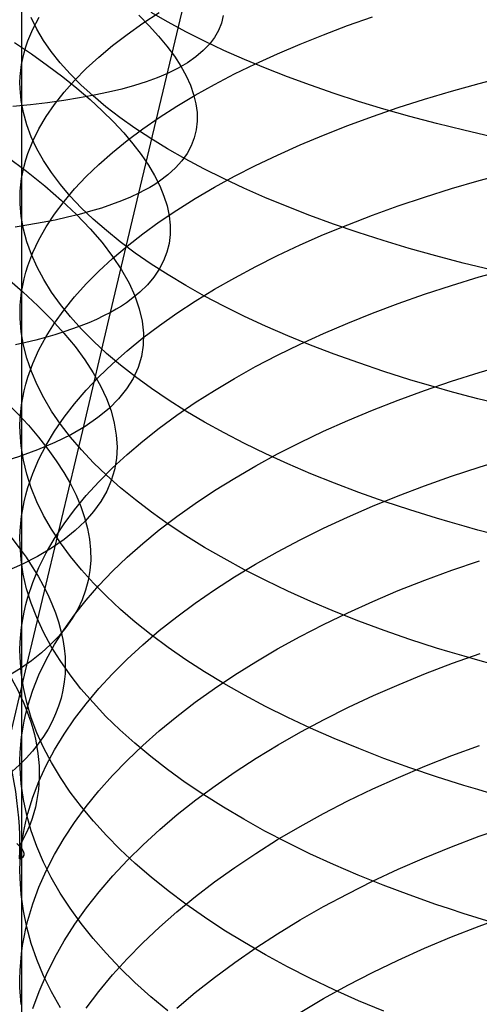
# Model space of a CAD drawing. Extents: x -383 to 1849, y -1185 to -529.
# Tile 758 of 870: x 1817 to 1823.59, y -1057.88 to -1043.79. Entities that reach past the tile are written whole.
import ezdxf

# ---------------------------------------------------------------- set-up
doc = ezdxf.new("R2010")
doc.units = 0
doc.layers.add('PREDEFINITO', color=7, linetype='CONTINUOUS')

msp = doc.modelspace()

# ---------------------------------------------------------------- linework, layer by layer
at = {"layer": 'PREDEFINITO'}
for p, q in [((1817.027, -1042.78, 658.847), (1817.027, -1044.43, 658.324)), ((1818.709, -1046.269, 486.256), (1819.525, -1042.834, 485.305)), ((1817.245, -1043.92, 662.05), (1817.164, -1043.757, 661.596)), ((1817.19, -1043.92, 656.964), (1817.278, -1043.752, 656.514)), ((1818.708, -1043.723, 496.034), (1818.856, -1043.872, 495.59)), ((1818.763, -1043.837, 652.103), (1819.001, -1043.681, 651.702)), ((1819.126, -1043.822, 667.352), (1818.884, -1043.682, 666.946)), ((1819.918, -1043.725, 489.989), (1819.892, -1043.834, 489.512)), ((1821.699, -1043.871, 647.925), (1822.056, -1043.746, 647.614)), ((1818.539, -1043.996, 652.51), (1818.763, -1043.837, 652.103)), ((1818.856, -1043.872, 495.59), (1818.991, -1044.02, 495.141)), ((1819.38, -1043.959, 667.751), (1819.126, -1043.822, 667.352)), ((1819.892, -1043.834, 489.512), (1819.85, -1043.939, 489.035)), ((1821.353, -1044.001, 648.246), (1821.699, -1043.871, 647.925)), ((1817.119, -1044.089, 657.415), (1817.19, -1043.92, 656.964)), ((1817.341, -1044.082, 662.502), (1817.245, -1043.92, 662.05)), ((1818.33, -1044.157, 652.924), (1818.539, -1043.996, 652.51)), ((1818.991, -1044.02, 495.141), (1819.111, -1044.166, 494.686)), ((1819.647, -1044.093, 668.142), (1819.38, -1043.959, 667.751)), ((1819.792, -1044.039, 488.56), (1819.719, -1044.136, 488.087)), ((1819.85, -1043.939, 489.035), (1819.792, -1044.039, 488.56)), ((1821.017, -1044.135, 648.578), (1821.353, -1044.001, 648.246)), ((1816.926, -1044.111, 499.406), (1817.17, -1044.276, 499.017)), ((1817.064, -1044.259, 657.869), (1817.089, -1044.174, 657.642)), ((1817.089, -1044.174, 657.642), (1817.119, -1044.089, 657.415)), ((1817.453, -1044.243, 662.952), (1817.341, -1044.082, 662.502)), ((1818.134, -1044.321, 653.343), (1818.33, -1044.157, 652.924)), ((1819.111, -1044.166, 494.686), (1819.217, -1044.309, 494.228)), ((1819.719, -1044.136, 488.087), (1819.63, -1044.229, 487.615)), ((1819.927, -1044.226, 668.524), (1819.647, -1044.093, 668.142)), ((1820.693, -1044.274, 648.92), (1821.017, -1044.135, 648.578)), ((1817.044, -1044.344, 658.096), (1817.064, -1044.259, 657.869)), ((1817.17, -1044.276, 499.017), (1817.401, -1044.44, 498.618)), ((1817.58, -1044.404, 663.398), (1817.453, -1044.243, 662.952)), ((1817.953, -1044.487, 653.767), (1818.134, -1044.321, 653.343)), ((1819.217, -1044.309, 494.228), (1819.308, -1044.45, 493.765)), ((1819.526, -1044.318, 487.147), (1819.406, -1044.402, 486.682)), ((1819.63, -1044.229, 487.615), (1819.526, -1044.318, 487.147)), ((1820.219, -1044.355, 668.897), (1819.927, -1044.226, 668.524)), ((1820.38, -1044.416, 649.271), (1820.693, -1044.274, 648.92)), ((1817.016, -1044.515, 658.552), (1817.027, -1044.43, 658.324)), ((1817.027, -1044.43, 658.324), (1817.044, -1044.344, 658.096)), ((1817.027, -1044.43, 658.324), (1817.028, -1046.061, 657.745)), ((1817.401, -1044.44, 498.618), (1817.617, -1044.604, 498.211)), ((1817.722, -1044.563, 663.84), (1817.58, -1044.404, 663.398)), ((1819.339, -1044.442, 486.451), (1819.269, -1044.482, 486.221)), ((1819.308, -1044.45, 493.765), (1819.384, -1044.589, 493.299)), ((1819.406, -1044.402, 486.682), (1819.339, -1044.442, 486.451)), ((1820.079, -1044.563, 649.63), (1820.38, -1044.416, 649.271)), ((1820.523, -1044.481, 669.261), (1820.219, -1044.355, 668.897)), ((1817.005, -1044.687, 659.008), (1817.008, -1044.601, 658.78)), ((1817.008, -1044.601, 658.78), (1817.016, -1044.515, 658.552)), ((1817.617, -1044.604, 498.211), (1817.82, -1044.767, 497.796)), ((1817.879, -1044.721, 664.278), (1817.722, -1044.563, 663.84)), ((1817.787, -1044.656, 654.196), (1817.953, -1044.487, 653.767)), ((1819.117, -1044.556, 485.764), (1818.971, -1044.618, 485.372)), ((1819.195, -1044.52, 485.992), (1819.117, -1044.556, 485.764)), ((1819.269, -1044.482, 486.221), (1819.195, -1044.52, 485.992)), ((1819.384, -1044.589, 493.299), (1819.446, -1044.725, 492.83)), ((1819.791, -1044.713, 649.999), (1820.079, -1044.563, 649.63)), ((1820.839, -1044.605, 669.615), (1820.523, -1044.481, 669.261)), ((1821.167, -1044.725, 669.959), (1820.839, -1044.605, 669.615)), ((1823.585, -1044.699, 645.941), (1823.99, -1044.594, 645.691)), ((1817.006, -1044.773, 659.236), (1817.005, -1044.687, 659.008)), ((1817.636, -1044.826, 654.629), (1817.787, -1044.656, 654.196)), ((1818.051, -1044.878, 664.711), (1817.879, -1044.721, 664.278)), ((1818.645, -1044.729, 484.598), (1818.464, -1044.779, 484.217)), ((1818.814, -1044.675, 484.983), (1818.645, -1044.729, 484.598)), ((1818.971, -1044.618, 485.372), (1818.814, -1044.675, 484.983)), ((1819.446, -1044.725, 492.83), (1819.493, -1044.859, 492.359)), ((1819.514, -1044.867, 650.375), (1819.791, -1044.713, 649.999)), ((1821.506, -1044.842, 670.292), (1821.167, -1044.725, 669.959)), ((1823.188, -1044.808, 646.203), (1823.585, -1044.699, 645.941)), ((1817.021, -1044.945, 659.692), (1817.006, -1044.773, 659.236)), ((1817.5, -1044.999, 655.066), (1817.636, -1044.826, 654.629)), ((1817.82, -1044.767, 497.796), (1818.009, -1044.929, 497.373)), ((1818.07, -1044.868, 483.471), (1817.857, -1044.907, 483.106)), ((1818.237, -1045.033, 665.139), (1818.051, -1044.878, 664.711)), ((1818.272, -1044.825, 483.842), (1818.07, -1044.868, 483.471)), ((1818.464, -1044.779, 484.217), (1818.272, -1044.825, 483.842)), ((1819.251, -1045.025, 650.759), (1819.514, -1044.867, 650.375)), ((1819.493, -1044.859, 492.359), (1819.525, -1044.989, 491.886)), ((1821.856, -1044.955, 670.614), (1821.506, -1044.842, 670.292)), ((1822.801, -1044.924, 646.478), (1823.188, -1044.808, 646.203)), ((1817.157, -1045.003, 482.042), (1816.904, -1045.028, 481.7)), ((1817.053, -1045.117, 660.147), (1817.021, -1044.945, 659.692)), ((1817.4, -1044.975, 482.391), (1817.157, -1045.003, 482.042)), ((1817.38, -1045.173, 655.506), (1817.5, -1044.999, 655.066)), ((1817.633, -1044.943, 482.745), (1817.4, -1044.975, 482.391)), ((1817.857, -1044.907, 483.106), (1817.633, -1044.943, 482.745)), ((1818.009, -1044.929, 497.373), (1818.184, -1045.09, 496.943)), ((1818.437, -1045.187, 665.562), (1818.237, -1045.033, 665.139)), ((1819, -1045.185, 651.15), (1819.251, -1045.025, 650.759)), ((1819.525, -1044.989, 491.886), (1819.542, -1045.116, 491.412)), ((1822.218, -1045.065, 670.924), (1821.856, -1044.955, 670.614)), ((1822.424, -1045.045, 646.764), (1822.801, -1044.924, 646.478)), ((1817.101, -1045.289, 660.601), (1817.053, -1045.117, 660.147)), ((1817.277, -1045.348, 655.95), (1817.38, -1045.173, 655.506)), ((1818.184, -1045.09, 496.943), (1818.345, -1045.249, 496.507)), ((1819.542, -1045.116, 491.412), (1819.543, -1045.241, 490.937)), ((1821.7, -1045.302, 647.371), (1822.057, -1045.171, 647.062)), ((1822.057, -1045.171, 647.062), (1822.424, -1045.045, 646.764)), ((1822.589, -1045.17, 671.223), (1822.218, -1045.065, 670.924)), ((1822.972, -1045.272, 671.508), (1822.589, -1045.17, 671.223)), ((1817.166, -1045.461, 661.054), (1817.101, -1045.289, 660.601)), ((1818.345, -1045.249, 496.507), (1818.491, -1045.407, 496.065)), ((1818.651, -1045.338, 665.978), (1818.437, -1045.187, 665.562)), ((1818.763, -1045.349, 651.548), (1819, -1045.185, 651.15)), ((1819.543, -1045.241, 490.937), (1819.53, -1045.361, 490.461)), ((1821.353, -1045.438, 647.69), (1821.7, -1045.302, 647.371)), ((1823.167, -1045.321, 671.646), (1822.972, -1045.272, 671.508)), ((1817.189, -1045.525, 656.396), (1817.277, -1045.348, 655.95)), ((1818.491, -1045.407, 496.065), (1818.623, -1045.563, 495.617)), ((1818.539, -1045.516, 651.952), (1818.763, -1045.349, 651.548)), ((1818.878, -1045.488, 666.388), (1818.651, -1045.338, 665.978)), ((1819.53, -1045.361, 490.461), (1819.501, -1045.478, 489.986)), ((1821.018, -1045.579, 648.019), (1821.353, -1045.438, 647.69)), ((1823.364, -1045.369, 671.78), (1823.167, -1045.321, 671.646)), ((1823.564, -1045.417, 671.911), (1823.364, -1045.369, 671.78)), ((1823.766, -1045.463, 672.039), (1823.564, -1045.417, 671.911)), ((1817.118, -1045.703, 656.844), (1817.189, -1045.525, 656.396)), ((1817.247, -1045.633, 661.505), (1817.166, -1045.461, 661.054)), ((1818.329, -1045.686, 652.362), (1818.539, -1045.516, 651.952)), ((1818.623, -1045.563, 495.617), (1818.741, -1045.717, 495.164)), ((1819.119, -1045.635, 666.792), (1818.878, -1045.488, 666.388)), ((1819.457, -1045.592, 489.512), (1819.398, -1045.702, 489.038)), ((1819.501, -1045.478, 489.986), (1819.457, -1045.592, 489.512)), ((1820.694, -1045.724, 648.358), (1821.018, -1045.579, 648.019)), ((1817.089, -1045.792, 657.069), (1817.118, -1045.703, 656.844)), ((1817.343, -1045.804, 661.954), (1817.247, -1045.633, 661.505)), ((1818.134, -1045.858, 652.778), (1818.329, -1045.686, 652.362)), ((1818.741, -1045.717, 495.164), (1818.845, -1045.869, 494.708)), ((1819.373, -1045.78, 667.187), (1819.119, -1045.635, 666.792)), ((1819.398, -1045.702, 489.038), (1819.322, -1045.807, 488.567)), ((1820.381, -1045.874, 648.706), (1820.694, -1045.724, 648.358)), ((1817.044, -1045.971, 657.52), (1817.065, -1045.881, 657.294)), ((1817.065, -1045.881, 657.294), (1817.089, -1045.792, 657.069)), ((1817.455, -1045.974, 662.4), (1817.343, -1045.804, 661.954)), ((1817.953, -1046.033, 653.199), (1818.134, -1045.858, 652.778)), ((1818.845, -1045.869, 494.708), (1818.933, -1046.018, 494.247)), ((1819.322, -1045.807, 488.567), (1819.232, -1045.909, 488.098)), ((1819.64, -1045.922, 667.575), (1819.373, -1045.78, 667.187)), ((1820.08, -1046.027, 649.062), (1820.381, -1045.874, 648.706)), ((1817.028, -1046.061, 657.745), (1817.044, -1045.971, 657.52)), ((1817.583, -1046.143, 662.842), (1817.455, -1045.974, 662.4)), ((1818.933, -1046.018, 494.247), (1819.008, -1046.166, 493.783)), ((1819.125, -1046.006, 487.632), (1819.002, -1046.098, 487.169)), ((1819.232, -1045.909, 488.098), (1819.125, -1046.006, 487.632)), ((1819.919, -1046.061, 667.954), (1819.64, -1045.922, 667.575)), ((1823.585, -1046.089, 645.371), (1823.991, -1045.98, 645.123)), ((1817.009, -1046.242, 658.197), (1817.016, -1046.151, 657.971)), ((1817.016, -1046.151, 657.971), (1817.028, -1046.061, 657.745)), ((1817.028, -1046.061, 657.745), (1817.028, -1049.297, 656.514)), ((1817.726, -1046.311, 663.281), (1817.583, -1046.143, 662.842)), ((1817.787, -1046.209, 653.624), (1817.953, -1046.033, 653.199)), ((1818.935, -1046.143, 486.939), (1818.864, -1046.186, 486.71)), ((1819.002, -1046.098, 487.169), (1818.935, -1046.143, 486.939)), ((1819.008, -1046.166, 493.783), (1819.067, -1046.311, 493.316)), ((1819.791, -1046.185, 649.428), (1820.08, -1046.027, 649.062)), ((1820.211, -1046.198, 668.325), (1819.919, -1046.061, 667.954)), ((1823.189, -1046.204, 645.631), (1823.585, -1046.089, 645.371)), ((1817.006, -1046.332, 658.424), (1817.009, -1046.242, 658.197)), ((1817.636, -1046.388, 654.054), (1817.787, -1046.209, 653.624)), ((1818.301, -1047.976, 486.77), (1818.709, -1046.269, 486.256)), ((1818.709, -1046.269, 486.256), (1818.587, -1046.327, 485.929)), ((1818.789, -1046.228, 486.482), (1818.709, -1046.269, 486.256)), ((1818.864, -1046.186, 486.71), (1818.789, -1046.228, 486.482)), ((1819.515, -1046.346, 649.801), (1819.791, -1046.185, 649.428)), ((1820.515, -1046.332, 668.686), (1820.211, -1046.198, 668.325)), ((1822.802, -1046.325, 645.904), (1823.189, -1046.204, 645.631)), ((1817.007, -1046.422, 658.65), (1817.006, -1046.332, 658.424)), ((1817.022, -1046.604, 659.102), (1817.007, -1046.422, 658.65)), ((1817.5, -1046.569, 654.487), (1817.636, -1046.388, 654.054)), ((1817.883, -1046.478, 663.716), (1817.726, -1046.311, 663.281)), ((1818.318, -1046.433, 485.285), (1818.172, -1046.483, 484.967)), ((1818.457, -1046.381, 485.605), (1818.318, -1046.433, 485.285)), ((1818.587, -1046.327, 485.929), (1818.457, -1046.381, 485.605)), ((1819.067, -1046.311, 493.316), (1819.112, -1046.453, 492.846)), ((1819.251, -1046.511, 650.182), (1819.515, -1046.346, 649.801)), ((1820.831, -1046.462, 669.038), (1820.515, -1046.332, 668.686)), ((1822.425, -1046.451, 646.188), (1822.802, -1046.325, 645.904)), ((1817.38, -1046.752, 654.924), (1817.5, -1046.569, 654.487)), ((1817.855, -1046.574, 484.34), (1817.685, -1046.615, 484.032)), ((1818.017, -1046.529, 484.652), (1817.855, -1046.574, 484.34)), ((1818.055, -1046.643, 664.146), (1817.883, -1046.478, 663.716)), ((1818.172, -1046.483, 484.967), (1818.017, -1046.529, 484.652)), ((1819.001, -1046.68, 650.569), (1819.251, -1046.511, 650.182)), ((1819.112, -1046.453, 492.846), (1819.141, -1046.592, 492.375)), ((1821.159, -1046.589, 669.379), (1820.831, -1046.462, 669.038)), ((1821.701, -1046.721, 646.789), (1822.057, -1046.583, 646.483)), ((1822.057, -1046.583, 646.483), (1822.425, -1046.451, 646.188)), ((1817.132, -1046.724, 483.13), (1816.934, -1046.755, 482.837)), ((1817.054, -1046.785, 659.554), (1817.022, -1046.604, 659.102)), ((1817.324, -1046.69, 483.427), (1817.132, -1046.724, 483.13)), ((1817.508, -1046.654, 483.728), (1817.324, -1046.69, 483.427)), ((1817.685, -1046.615, 484.032), (1817.508, -1046.654, 483.728)), ((1818.242, -1046.806, 664.57), (1818.055, -1046.643, 664.146)), ((1818.763, -1046.852, 650.964), (1819.001, -1046.68, 650.569)), ((1819.141, -1046.592, 492.375), (1819.156, -1046.728, 491.903)), ((1819.156, -1046.728, 491.903), (1819.156, -1046.861, 491.43)), ((1821.498, -1046.712, 669.709), (1821.159, -1046.589, 669.379)), ((1821.354, -1046.863, 647.105), (1821.701, -1046.721, 646.789)), ((1821.848, -1046.832, 670.029), (1821.498, -1046.712, 669.709)), ((1817.103, -1046.966, 660.005), (1817.054, -1046.785, 659.554)), ((1817.277, -1046.936, 655.364), (1817.38, -1046.752, 654.924)), ((1818.442, -1046.968, 664.99), (1818.242, -1046.806, 664.57)), ((1818.54, -1047.026, 651.365), (1818.763, -1046.852, 650.964)), ((1819.156, -1046.861, 491.43), (1819.14, -1046.991, 490.956)), ((1821.019, -1047.01, 647.432), (1821.354, -1046.863, 647.105)), ((1822.209, -1046.947, 670.337), (1821.848, -1046.832, 670.029)), ((1817.168, -1047.147, 660.455), (1817.103, -1046.966, 660.005)), ((1817.189, -1047.121, 655.806), (1817.277, -1046.936, 655.364)), ((1818.657, -1047.128, 665.403), (1818.442, -1046.968, 664.99)), ((1819.14, -1046.991, 490.956), (1819.109, -1047.116, 490.483)), ((1820.695, -1047.162, 647.768), (1821.019, -1047.01, 647.432)), ((1822.581, -1047.059, 670.633), (1822.209, -1046.947, 670.337)), ((1817.118, -1047.308, 656.251), (1817.189, -1047.121, 655.806)), ((1817.249, -1047.327, 660.903), (1817.168, -1047.147, 660.455)), ((1818.33, -1047.204, 651.772), (1818.54, -1047.026, 651.365)), ((1818.885, -1047.285, 665.81), (1818.657, -1047.128, 665.403)), ((1819.109, -1047.116, 490.483), (1819.063, -1047.239, 490.011)), ((1822.963, -1047.166, 670.916), (1822.581, -1047.059, 670.633)), ((1818.134, -1047.384, 652.184), (1818.33, -1047.204, 651.772)), ((1819.126, -1047.44, 666.21), (1818.885, -1047.285, 665.81)), ((1819.063, -1047.239, 490.011), (1819.001, -1047.357, 489.54)), ((1820.382, -1047.319, 648.113), (1820.695, -1047.162, 647.768)), ((1823.158, -1047.218, 671.053), (1822.963, -1047.166, 670.916)), ((1823.355, -1047.269, 671.186), (1823.158, -1047.218, 671.053)), ((1823.555, -1047.319, 671.316), (1823.355, -1047.269, 671.186)), ((1817.065, -1047.496, 656.697), (1817.089, -1047.402, 656.474)), ((1817.089, -1047.402, 656.474), (1817.118, -1047.308, 656.251)), ((1817.345, -1047.507, 661.348), (1817.249, -1047.327, 660.903)), ((1817.953, -1047.567, 652.601), (1818.134, -1047.384, 652.184)), ((1819.001, -1047.357, 489.54), (1818.924, -1047.471, 489.071)), ((1820.081, -1047.479, 648.466), (1820.382, -1047.319, 648.113)), ((1823.757, -1047.367, 671.443), (1823.555, -1047.319, 671.316)), ((1823.585, -1047.469, 644.774), (1823.99, -1047.355, 644.528)), ((1817.044, -1047.59, 656.921), (1817.065, -1047.496, 656.697)), ((1817.458, -1047.686, 661.791), (1817.345, -1047.507, 661.348)), ((1817.787, -1047.753, 653.023), (1817.953, -1047.567, 652.601)), ((1818.924, -1047.471, 489.071), (1818.831, -1047.581, 488.604)), ((1819.38, -1047.593, 666.602), (1819.126, -1047.44, 666.21)), ((1819.792, -1047.644, 648.829), (1820.081, -1047.479, 648.466)), ((1823.188, -1047.589, 645.032), (1823.585, -1047.469, 644.774)), ((1817.016, -1047.779, 657.369), (1817.028, -1047.684, 657.145)), ((1817.028, -1047.684, 657.145), (1817.044, -1047.59, 656.921)), ((1817.585, -1047.864, 662.23), (1817.458, -1047.686, 661.791)), ((1818.723, -1047.687, 488.14), (1818.598, -1047.788, 487.679)), ((1818.831, -1047.581, 488.604), (1818.723, -1047.687, 488.14)), ((1819.648, -1047.743, 666.987), (1819.38, -1047.593, 666.602)), ((1819.516, -1047.813, 649.198), (1819.792, -1047.644, 648.829)), ((1822.424, -1047.847, 645.583), (1822.801, -1047.715, 645.301)), ((1822.801, -1047.715, 645.301), (1823.188, -1047.589, 645.032)), ((1817.009, -1047.873, 657.593), (1817.016, -1047.779, 657.369)), ((1817.636, -1047.94, 653.449), (1817.787, -1047.753, 653.023)), ((1818.53, -1047.837, 487.45), (1818.458, -1047.885, 487.223)), ((1818.598, -1047.788, 487.679), (1818.53, -1047.837, 487.45)), ((1819.252, -1047.986, 649.576), (1819.516, -1047.813, 649.198)), ((1819.927, -1047.889, 667.363), (1819.648, -1047.743, 666.987)), ((1822.057, -1047.985, 645.875), (1822.424, -1047.847, 645.583)), ((1817.006, -1047.968, 657.818), (1817.009, -1047.873, 657.593)), ((1817.007, -1048.063, 658.042), (1817.006, -1047.968, 657.818)), ((1817.5, -1048.129, 653.879), (1817.636, -1047.94, 653.449)), ((1817.728, -1048.041, 662.666), (1817.585, -1047.864, 662.23)), ((1817.903, -1049.667, 487.341), (1818.301, -1047.976, 486.77)), ((1818.301, -1047.976, 486.77), (1818.203, -1048.027, 486.51)), ((1818.382, -1047.931, 486.996), (1818.301, -1047.976, 486.77)), ((1818.458, -1047.885, 487.223), (1818.382, -1047.931, 486.996)), ((1819.002, -1048.162, 649.96), (1819.252, -1047.986, 649.576)), ((1820.22, -1048.033, 667.73), (1819.927, -1047.889, 667.363)), ((1821.7, -1048.128, 646.179), (1822.057, -1047.985, 645.875)), ((1817.022, -1048.253, 658.491), (1817.007, -1048.063, 658.042)), ((1817.38, -1048.32, 654.312), (1817.5, -1048.129, 653.879)), ((1817.886, -1048.216, 663.098), (1817.728, -1048.041, 662.666)), ((1817.991, -1048.123, 485.995), (1817.877, -1048.169, 485.74)), ((1818.1, -1048.076, 486.251), (1817.991, -1048.123, 485.995)), ((1818.203, -1048.027, 486.51), (1818.1, -1048.076, 486.251)), ((1820.524, -1048.174, 668.089), (1820.22, -1048.033, 667.73)), ((1821.353, -1048.277, 646.492), (1821.7, -1048.128, 646.179)), ((1817.054, -1048.443, 658.939), (1817.022, -1048.253, 658.491)), ((1817.634, -1048.255, 485.236), (1817.505, -1048.296, 484.987)), ((1817.758, -1048.213, 485.487), (1817.634, -1048.255, 485.236)), ((1817.877, -1048.169, 485.74), (1817.758, -1048.213, 485.487)), ((1818.058, -1048.39, 663.525), (1817.886, -1048.216, 663.098)), ((1818.764, -1048.341, 650.351), (1819.002, -1048.162, 649.96)), ((1820.84, -1048.311, 668.437), (1820.524, -1048.174, 668.089)), ((1821.018, -1048.43, 646.815), (1821.353, -1048.277, 646.492)), ((1817.09, -1048.407, 484.254), (1816.942, -1048.441, 484.014)), ((1817.233, -1048.372, 484.496), (1817.09, -1048.407, 484.254)), ((1817.371, -1048.335, 484.741), (1817.233, -1048.372, 484.496)), ((1817.277, -1048.513, 654.748), (1817.38, -1048.32, 654.312)), ((1817.505, -1048.296, 484.987), (1817.371, -1048.335, 484.741)), ((1818.244, -1048.562, 663.947), (1818.058, -1048.39, 663.525)), ((1818.541, -1048.524, 650.749), (1818.764, -1048.341, 650.351)), ((1821.168, -1048.444, 668.776), (1820.84, -1048.311, 668.437)), ((1817.103, -1048.633, 659.387), (1817.054, -1048.443, 658.939)), ((1817.189, -1048.707, 655.187), (1817.277, -1048.513, 654.748)), ((1818.331, -1048.71, 651.152), (1818.541, -1048.524, 650.749)), ((1820.694, -1048.589, 647.148), (1821.018, -1048.43, 646.815)), ((1821.507, -1048.574, 669.103), (1821.168, -1048.444, 668.776)), ((1817.168, -1048.823, 659.833), (1817.103, -1048.633, 659.387)), ((1818.445, -1048.732, 664.363), (1818.244, -1048.562, 663.947)), ((1820.381, -1048.752, 647.49), (1820.694, -1048.589, 647.148)), ((1821.857, -1048.7, 669.42), (1821.507, -1048.574, 669.103)), ((1822.218, -1048.822, 669.726), (1821.857, -1048.7, 669.42)), ((1817.118, -1048.903, 655.628), (1817.189, -1048.707, 655.187)), ((1817.249, -1049.012, 660.277), (1817.168, -1048.823, 659.833)), ((1818.135, -1048.898, 651.56), (1818.331, -1048.71, 651.152)), ((1818.659, -1048.9, 664.774), (1818.445, -1048.732, 664.363)), ((1820.08, -1048.92, 647.84), (1820.381, -1048.752, 647.49)), ((1822.59, -1048.939, 670.019), (1822.218, -1048.822, 669.726)), ((1823.189, -1048.961, 644.405), (1823.585, -1048.836, 644.15)), ((1823.585, -1048.836, 644.15), (1823.991, -1048.717, 643.906)), ((1817.089, -1049.001, 655.849), (1817.118, -1048.903, 655.628)), ((1817.954, -1049.089, 651.974), (1818.135, -1048.898, 651.56)), ((1818.887, -1049.066, 665.178), (1818.659, -1048.9, 664.774)), ((1819.791, -1049.092, 648.199), (1820.08, -1048.92, 647.84)), ((1822.972, -1049.052, 670.3), (1822.59, -1048.939, 670.019)), ((1822.802, -1049.092, 644.672), (1823.189, -1048.961, 644.405)), ((1817.044, -1049.198, 656.292), (1817.064, -1049.099, 656.07)), ((1817.064, -1049.099, 656.07), (1817.089, -1049.001, 655.849)), ((1817.345, -1049.201, 660.719), (1817.249, -1049.012, 660.277)), ((1817.788, -1049.283, 652.392), (1817.954, -1049.089, 651.974)), ((1819.128, -1049.229, 665.575), (1818.887, -1049.066, 665.178)), ((1819.515, -1049.268, 648.566), (1819.791, -1049.092, 648.199)), ((1822.425, -1049.23, 644.951), (1822.802, -1049.092, 644.672)), ((1823.167, -1049.106, 670.436), (1822.972, -1049.052, 670.3)), ((1823.364, -1049.16, 670.568), (1823.167, -1049.106, 670.436)), ((1817.028, -1049.297, 656.514), (1817.044, -1049.198, 656.292)), ((1817.458, -1049.389, 661.158), (1817.345, -1049.201, 660.719)), ((1819.383, -1049.389, 665.965), (1819.128, -1049.229, 665.575)), ((1822.057, -1049.374, 645.241), (1822.425, -1049.23, 644.951)), ((1823.564, -1049.212, 670.697), (1823.364, -1049.16, 670.568)), ((1823.766, -1049.263, 670.823), (1823.564, -1049.212, 670.697)), ((1817.008, -1049.495, 656.959), (1817.016, -1049.396, 656.736)), ((1817.016, -1049.396, 656.736), (1817.028, -1049.297, 656.514)), ((1817.028, -1049.297, 656.514), (1817.027, -1050.895, 655.851)), ((1817.585, -1049.575, 661.594), (1817.458, -1049.389, 661.158)), ((1817.637, -1049.478, 652.814), (1817.788, -1049.283, 652.392)), ((1819.251, -1049.448, 648.94), (1819.515, -1049.268, 648.566)), ((1819.65, -1049.547, 666.347), (1819.383, -1049.389, 665.965)), ((1821.7, -1049.523, 645.541), (1822.057, -1049.374, 645.241)), ((1817.005, -1049.594, 657.181), (1817.008, -1049.495, 656.959)), ((1817.501, -1049.676, 653.24), (1817.637, -1049.478, 652.814)), ((1819.001, -1049.631, 649.321), (1819.251, -1049.448, 648.94)), ((1819.93, -1049.701, 666.721), (1819.65, -1049.547, 666.347)), ((1821.354, -1049.677, 645.852), (1821.7, -1049.523, 645.541)), ((1817.006, -1049.693, 657.404), (1817.005, -1049.594, 657.181)), ((1817.103, -1053.027, 488.545), (1817.903, -1049.667, 487.341)), ((1817.381, -1049.876, 653.67), (1817.501, -1049.676, 653.24)), ((1817.728, -1049.761, 662.026), (1817.585, -1049.575, 661.594)), ((1818.763, -1049.818, 649.708), (1819.001, -1049.631, 649.321)), ((1821.019, -1049.837, 646.172), (1821.354, -1049.677, 645.852)), ((1817.022, -1049.892, 657.849), (1817.006, -1049.693, 657.404)), ((1817.886, -1049.945, 662.454), (1817.728, -1049.761, 662.026)), ((1818.54, -1050.009, 650.102), (1818.763, -1049.818, 649.708)), ((1820.222, -1049.853, 667.086), (1819.93, -1049.701, 666.721)), ((1817.053, -1050.091, 658.293), (1817.022, -1049.892, 657.849)), ((1817.277, -1050.077, 654.102), (1817.381, -1049.876, 653.67)), ((1818.058, -1050.127, 662.878), (1817.886, -1049.945, 662.454)), ((1820.526, -1050, 667.442), (1820.222, -1049.853, 667.086)), ((1820.694, -1050.002, 646.502), (1821.019, -1049.837, 646.172)), ((1817.102, -1050.29, 658.737), (1817.053, -1050.091, 658.293)), ((1817.189, -1050.28, 654.536), (1817.277, -1050.077, 654.102)), ((1818.33, -1050.203, 650.501), (1818.54, -1050.009, 650.102)), ((1820.382, -1050.172, 646.84), (1820.694, -1050.002, 646.502)), ((1820.842, -1050.144, 667.788), (1820.526, -1050, 667.442)), ((1823.584, -1050.191, 643.498), (1823.99, -1050.067, 643.257)), ((1818.244, -1050.307, 663.296), (1818.058, -1050.127, 662.878)), ((1818.134, -1050.399, 650.906), (1818.33, -1050.203, 650.501)), ((1820.081, -1050.347, 647.187), (1820.382, -1050.172, 646.84)), ((1821.17, -1050.285, 668.124), (1820.842, -1050.144, 667.788)), ((1823.188, -1050.321, 643.751), (1823.584, -1050.191, 643.498)), ((1817.167, -1050.488, 659.179), (1817.102, -1050.29, 658.737)), ((1817.118, -1050.484, 654.973), (1817.189, -1050.28, 654.536)), ((1818.445, -1050.485, 663.709), (1818.244, -1050.307, 663.296)), ((1819.792, -1050.526, 647.542), (1820.081, -1050.347, 647.187)), ((1821.509, -1050.421, 668.45), (1821.17, -1050.285, 668.124)), ((1822.801, -1050.458, 644.016), (1823.188, -1050.321, 643.751)), ((1817.089, -1050.586, 655.192), (1817.118, -1050.484, 654.973)), ((1817.248, -1050.686, 659.619), (1817.167, -1050.488, 659.179)), ((1817.953, -1050.598, 651.316), (1818.134, -1050.399, 650.906)), ((1818.659, -1050.661, 664.116), (1818.445, -1050.485, 663.709)), ((1819.516, -1050.709, 647.905), (1819.792, -1050.526, 647.542)), ((1821.859, -1050.553, 668.765), (1821.509, -1050.421, 668.45)), ((1822.424, -1050.601, 644.292), (1822.801, -1050.458, 644.016)), ((1817.064, -1050.689, 655.412), (1817.089, -1050.586, 655.192)), ((1817.787, -1050.8, 651.73), (1817.953, -1050.598, 651.316)), ((1818.887, -1050.835, 664.517), (1818.659, -1050.661, 664.116)), ((1822.22, -1050.681, 669.068), (1821.859, -1050.553, 668.765)), ((1822.056, -1050.75, 644.579), (1822.424, -1050.601, 644.292)), ((1817.027, -1050.895, 655.851), (1817.044, -1050.792, 655.631)), ((1817.044, -1050.792, 655.631), (1817.064, -1050.689, 655.412)), ((1817.344, -1050.884, 660.058), (1817.248, -1050.686, 659.619)), ((1817.636, -1051.004, 652.148), (1817.787, -1050.8, 651.73)), ((1819.252, -1050.897, 648.276), (1819.516, -1050.709, 647.905)), ((1821.699, -1050.905, 644.876), (1822.056, -1050.75, 644.579)), ((1822.592, -1050.804, 669.36), (1822.22, -1050.681, 669.068)), ((1822.974, -1050.923, 669.639), (1822.592, -1050.804, 669.36)), ((1817.015, -1050.998, 656.071), (1817.027, -1050.895, 655.851)), ((1817.027, -1050.895, 655.851), (1817.028, -1052.481, 655.157)), ((1817.456, -1051.08, 660.493), (1817.344, -1050.884, 660.058)), ((1819.128, -1051.006, 664.911), (1818.887, -1050.835, 664.517)), ((1819.001, -1051.088, 648.653), (1819.252, -1050.897, 648.276)), ((1821.353, -1051.066, 645.183), (1821.699, -1050.905, 644.876)), ((1823.169, -1050.98, 669.773), (1822.974, -1050.923, 669.639)), ((1817.008, -1051.102, 656.292), (1817.015, -1050.998, 656.071)), ((1817.584, -1051.275, 660.925), (1817.456, -1051.08, 660.493)), ((1817.5, -1051.21, 652.57), (1817.636, -1051.004, 652.148)), ((1818.764, -1051.283, 649.037), (1819.001, -1051.088, 648.653)), ((1819.383, -1051.174, 665.298), (1819.128, -1051.006, 664.911)), ((1821.018, -1051.232, 645.5), (1821.353, -1051.066, 645.183)), ((1823.366, -1051.036, 669.905), (1823.169, -1050.98, 669.773)), ((1823.566, -1051.091, 670.033), (1823.366, -1051.036, 669.905)), ((1823.768, -1051.145, 670.158), (1823.566, -1051.091, 670.033)), ((1817.005, -1051.205, 656.512), (1817.008, -1051.102, 656.292)), ((1817.006, -1051.309, 656.733), (1817.005, -1051.205, 656.512)), ((1817.381, -1051.418, 652.995), (1817.5, -1051.21, 652.57)), ((1819.65, -1051.339, 665.677), (1819.383, -1051.174, 665.298)), ((1820.693, -1051.404, 645.827), (1821.018, -1051.232, 645.5)), ((1817.02, -1051.517, 657.173), (1817.006, -1051.309, 656.733)), ((1817.727, -1051.469, 661.353), (1817.584, -1051.275, 660.925)), ((1818.54, -1051.481, 649.426), (1818.764, -1051.283, 649.037)), ((1819.93, -1051.501, 666.047), (1819.65, -1051.339, 665.677)), ((1817.052, -1051.724, 657.614), (1817.02, -1051.517, 657.173)), ((1817.277, -1051.628, 653.424), (1817.381, -1051.418, 652.995)), ((1817.884, -1051.661, 661.778), (1817.727, -1051.469, 661.353)), ((1818.331, -1051.682, 649.822), (1818.54, -1051.481, 649.426)), ((1820.222, -1051.66, 666.409), (1819.93, -1051.501, 666.047)), ((1820.381, -1051.58, 646.162), (1820.693, -1051.404, 645.827)), ((1817.189, -1051.84, 653.854), (1817.277, -1051.628, 653.424)), ((1818.056, -1051.852, 662.198), (1817.884, -1051.661, 661.778)), ((1820.08, -1051.762, 646.506), (1820.381, -1051.58, 646.162)), ((1820.526, -1051.814, 666.763), (1820.222, -1051.66, 666.409)), ((1823.19, -1051.668, 643.073), (1823.586, -1051.533, 642.822)), ((1817.1, -1051.932, 658.053), (1817.052, -1051.724, 657.614)), ((1818.135, -1051.887, 650.223), (1818.331, -1051.682, 649.822)), ((1819.791, -1051.948, 646.857), (1820.08, -1051.762, 646.506)), ((1822.803, -1051.811, 643.335), (1823.19, -1051.668, 643.073)), ((1817.164, -1052.139, 658.491), (1817.1, -1051.932, 658.053)), ((1817.118, -1052.052, 654.287), (1817.189, -1051.84, 653.854)), ((1817.954, -1052.094, 650.628), (1818.135, -1051.887, 650.223)), ((1818.242, -1052.04, 662.613), (1818.056, -1051.852, 662.198)), ((1820.842, -1051.965, 667.106), (1820.526, -1051.814, 666.763)), ((1822.425, -1051.959, 643.609), (1822.803, -1051.811, 643.335)), ((1817.089, -1052.159, 654.504), (1817.118, -1052.052, 654.287)), ((1818.443, -1052.227, 663.022), (1818.242, -1052.04, 662.613)), ((1819.515, -1052.138, 647.216), (1819.791, -1051.948, 646.857)), ((1821.17, -1052.112, 667.439), (1820.842, -1051.965, 667.106)), ((1822.058, -1052.115, 643.893), (1822.425, -1051.959, 643.609)), ((1817.064, -1052.266, 654.722), (1817.089, -1052.159, 654.504)), ((1817.245, -1052.345, 658.927), (1817.164, -1052.139, 658.491)), ((1817.788, -1052.304, 651.038), (1817.954, -1052.094, 650.628)), ((1819.251, -1052.333, 647.583), (1819.515, -1052.138, 647.216)), ((1821.509, -1052.255, 667.762), (1821.17, -1052.112, 667.439)), ((1821.701, -1052.276, 644.188), (1822.058, -1052.115, 643.893)), ((1817.044, -1052.373, 654.939), (1817.064, -1052.266, 654.722)), ((1817.341, -1052.551, 659.361), (1817.245, -1052.345, 658.927)), ((1817.637, -1052.516, 651.453), (1817.788, -1052.304, 651.038)), ((1818.657, -1052.411, 663.426), (1818.443, -1052.227, 663.022)), ((1819, -1052.531, 647.956), (1819.251, -1052.333, 647.583)), ((1821.355, -1052.443, 644.493), (1821.701, -1052.276, 644.188)), ((1821.859, -1052.394, 668.075), (1821.509, -1052.255, 667.762)), ((1817.016, -1052.588, 655.375), (1817.028, -1052.481, 655.157)), ((1817.028, -1052.481, 655.157), (1817.044, -1052.373, 654.939)), ((1817.028, -1052.481, 655.157), (1817.028, -1055.609, 653.676)), ((1818.885, -1052.592, 663.823), (1818.657, -1052.411, 663.426)), ((1821.019, -1052.616, 644.807), (1821.355, -1052.443, 644.493)), ((1822.22, -1052.527, 668.375), (1821.859, -1052.394, 668.075)), ((1817.008, -1052.696, 655.594), (1817.016, -1052.588, 655.375)), ((1817.453, -1052.756, 659.792), (1817.341, -1052.551, 659.361)), ((1817.501, -1052.73, 651.87), (1817.637, -1052.516, 651.453)), ((1818.763, -1052.734, 648.336), (1819, -1052.531, 647.956)), ((1819.126, -1052.771, 664.213), (1818.885, -1052.592, 663.823)), ((1820.695, -1052.794, 645.13), (1821.019, -1052.616, 644.807)), ((1822.592, -1052.656, 668.664), (1822.22, -1052.527, 668.375)), ((1817.005, -1052.804, 655.812), (1817.008, -1052.696, 655.594)), ((1817.381, -1052.947, 652.292), (1817.501, -1052.73, 651.87)), ((1817.58, -1052.96, 660.22), (1817.453, -1052.756, 659.792)), ((1818.539, -1052.94, 648.722), (1818.763, -1052.734, 648.336)), ((1819.38, -1052.947, 664.597), (1819.126, -1052.771, 664.213)), ((1822.974, -1052.78, 668.941), (1822.592, -1052.656, 668.664)), ((1823.169, -1052.84, 669.075), (1822.974, -1052.78, 668.941)), ((1817.006, -1052.912, 656.03), (1817.005, -1052.804, 655.812)), ((1817.021, -1053.129, 656.467), (1817.006, -1052.912, 656.03)), ((1820.382, -1052.977, 645.462), (1820.695, -1052.794, 645.13)), ((1823.366, -1052.899, 669.205), (1823.169, -1052.84, 669.075)), ((1823.2, -1052.999, 642.361), (1823.597, -1052.858, 642.113)), ((1823.566, -1052.956, 669.332), (1823.366, -1052.899, 669.205)), ((1816.82, -1054.23, 489.026), (1817.103, -1053.027, 488.545)), ((1817.277, -1053.165, 652.715), (1817.381, -1052.947, 652.292)), ((1817.722, -1053.162, 660.644), (1817.58, -1052.96, 660.22)), ((1818.33, -1053.149, 649.113), (1818.539, -1052.94, 648.722)), ((1819.648, -1053.119, 664.972), (1819.38, -1052.947, 664.597)), ((1820.081, -1053.166, 645.803), (1820.382, -1052.977, 645.462)), ((1822.813, -1053.146, 642.621), (1823.2, -1052.999, 642.361)), ((1823.768, -1053.012, 669.456), (1823.566, -1052.956, 669.332)), ((1817.053, -1053.345, 656.904), (1817.021, -1053.129, 656.467)), ((1817.19, -1053.385, 653.142), (1817.277, -1053.165, 652.715)), ((1817.879, -1053.362, 661.065), (1817.722, -1053.162, 660.644)), ((1818.134, -1053.361, 649.51), (1818.33, -1053.149, 649.113)), ((1819.927, -1053.288, 665.339), (1819.648, -1053.119, 664.972)), ((1819.792, -1053.359, 646.151), (1820.081, -1053.166, 645.803)), ((1822.435, -1053.3, 642.891), (1822.813, -1053.146, 642.621)), ((1817.102, -1053.561, 657.339), (1817.053, -1053.345, 656.904)), ((1820.22, -1053.454, 665.698), (1819.927, -1053.288, 665.339)), ((1822.068, -1053.461, 643.173), (1822.435, -1053.3, 642.891)), ((1817.119, -1053.606, 653.57), (1817.19, -1053.385, 653.142)), ((1818.051, -1053.561, 661.48), (1817.879, -1053.362, 661.065)), ((1817.953, -1053.577, 649.912), (1818.134, -1053.361, 649.51)), ((1819.516, -1053.557, 646.507), (1819.792, -1053.359, 646.151)), ((1820.524, -1053.616, 666.048), (1820.22, -1053.454, 665.698)), ((1821.711, -1053.628, 643.464), (1822.068, -1053.461, 643.173)), ((1817.089, -1053.717, 653.785), (1817.119, -1053.606, 653.57)), ((1817.167, -1053.777, 657.773), (1817.102, -1053.561, 657.339)), ((1817.787, -1053.795, 650.318), (1817.953, -1053.577, 649.912)), ((1818.237, -1053.758, 661.891), (1818.051, -1053.561, 661.48)), ((1819.252, -1053.759, 646.87), (1819.516, -1053.557, 646.507)), ((1820.84, -1053.773, 666.388), (1820.524, -1053.616, 666.048)), ((1821.364, -1053.801, 643.766), (1821.711, -1053.628, 643.464)), ((1817.064, -1053.828, 654), (1817.089, -1053.717, 653.785)), ((1818.437, -1053.952, 662.297), (1818.237, -1053.758, 661.891)), ((1819.001, -1053.965, 647.24), (1819.252, -1053.759, 646.87)), ((1821.168, -1053.927, 666.719), (1820.84, -1053.773, 666.388)), ((1817.044, -1053.94, 654.215), (1817.064, -1053.828, 654)), ((1817.247, -1053.992, 658.205), (1817.167, -1053.777, 657.773)), ((1817.636, -1054.015, 650.727), (1817.787, -1053.795, 650.318)), ((1821.028, -1053.98, 644.077), (1821.364, -1053.801, 643.766)), ((1817.016, -1054.163, 654.647), (1817.028, -1054.051, 654.431)), ((1817.028, -1054.051, 654.431), (1817.044, -1053.94, 654.215)), ((1817.344, -1054.206, 658.635), (1817.247, -1053.992, 658.205)), ((1817.5, -1054.238, 651.141), (1817.636, -1054.015, 650.727)), ((1818.651, -1054.144, 662.696), (1818.437, -1053.952, 662.297)), ((1818.764, -1054.175, 647.616), (1819.001, -1053.965, 647.24)), ((1820.704, -1054.165, 644.397), (1821.028, -1053.98, 644.077)), ((1821.507, -1054.076, 667.039), (1821.168, -1053.927, 666.719)), ((1817.008, -1054.275, 654.863), (1817.016, -1054.163, 654.647)), ((1818.54, -1054.389, 647.998), (1818.764, -1054.175, 647.616)), ((1818.878, -1054.333, 663.09), (1818.651, -1054.144, 662.696)), ((1820.39, -1054.355, 644.725), (1820.704, -1054.165, 644.397)), ((1821.857, -1054.22, 667.348), (1821.507, -1054.076, 667.039)), ((1823.19, -1054.319, 641.63), (1823.586, -1054.174, 641.385)), ((1817.005, -1054.388, 655.079), (1817.008, -1054.275, 654.863)), ((1817.456, -1054.42, 659.062), (1817.344, -1054.206, 658.635)), ((1817.38, -1054.462, 651.558), (1817.5, -1054.238, 651.141)), ((1819.119, -1054.52, 663.476), (1818.878, -1054.333, 663.09)), ((1822.218, -1054.36, 667.646), (1821.857, -1054.22, 667.348)), ((1822.803, -1054.471, 641.886), (1823.19, -1054.319, 641.63)), ((1817.006, -1054.5, 655.295), (1817.005, -1054.388, 655.079)), ((1817.277, -1054.689, 651.977), (1817.38, -1054.462, 651.558)), ((1817.584, -1054.632, 659.486), (1817.456, -1054.42, 659.062)), ((1818.33, -1054.606, 648.386), (1818.54, -1054.389, 647.998)), ((1820.089, -1054.55, 645.062), (1820.39, -1054.355, 644.725)), ((1822.59, -1054.494, 667.932), (1822.218, -1054.36, 667.646)), ((1822.426, -1054.631, 642.153), (1822.803, -1054.471, 641.886)), ((1817.021, -1054.725, 655.728), (1817.006, -1054.5, 655.295)), ((1818.135, -1054.826, 648.779), (1818.33, -1054.606, 648.386)), ((1819.373, -1054.703, 663.856), (1819.119, -1054.52, 663.476)), ((1819.8, -1054.751, 645.407), (1820.089, -1054.55, 645.062)), ((1822.972, -1054.624, 668.206), (1822.59, -1054.494, 667.932)), ((1817.053, -1054.95, 656.159), (1817.021, -1054.725, 655.728)), ((1817.189, -1054.917, 652.399), (1817.277, -1054.689, 651.977)), ((1817.726, -1054.842, 659.907), (1817.584, -1054.632, 659.486)), ((1819.64, -1054.883, 664.228), (1819.373, -1054.703, 663.856)), ((1819.523, -1054.955, 645.759), (1819.8, -1054.751, 645.407)), ((1822.058, -1054.797, 642.431), (1822.426, -1054.631, 642.153)), ((1823.167, -1054.686, 668.338), (1822.972, -1054.624, 668.206)), ((1823.365, -1054.748, 668.468), (1823.167, -1054.686, 668.338)), ((1823.565, -1054.807, 668.593), (1823.365, -1054.748, 668.468)), ((1817.884, -1055.051, 660.323), (1817.726, -1054.842, 659.907)), ((1817.954, -1055.05, 649.176), (1818.135, -1054.826, 648.779)), ((1819.919, -1055.059, 664.591), (1819.64, -1054.883, 664.228)), ((1821.701, -1054.969, 642.719), (1822.058, -1054.797, 642.431)), ((1823.767, -1054.866, 668.716), (1823.565, -1054.807, 668.593)), ((1817.101, -1055.174, 656.59), (1817.053, -1054.95, 656.159)), ((1817.118, -1055.147, 652.823), (1817.189, -1054.917, 652.399)), ((1819.259, -1055.165, 646.118), (1819.523, -1054.955, 645.759)), ((1821.355, -1055.148, 643.016), (1821.701, -1054.969, 642.719)), ((1817.089, -1055.262, 653.036), (1817.118, -1055.147, 652.823)), ((1817.165, -1055.399, 657.02), (1817.101, -1055.174, 656.59)), ((1817.787, -1055.276, 649.578), (1817.954, -1055.05, 649.176)), ((1818.056, -1055.258, 660.735), (1817.884, -1055.051, 660.323)), ((1819.008, -1055.378, 646.484), (1819.259, -1055.165, 646.118)), ((1820.211, -1055.231, 664.947), (1819.919, -1055.059, 664.591)), ((1821.02, -1055.333, 643.323), (1821.355, -1055.148, 643.016)), ((1817.064, -1055.378, 653.249), (1817.089, -1055.262, 653.036)), ((1817.636, -1055.504, 649.984), (1817.787, -1055.276, 649.578)), ((1818.242, -1055.463, 661.142), (1818.056, -1055.258, 660.735)), ((1820.515, -1055.4, 665.293), (1820.211, -1055.231, 664.947)), ((1817.044, -1055.493, 653.462), (1817.064, -1055.378, 653.249)), ((1817.246, -1055.622, 657.447), (1817.165, -1055.399, 657.02)), ((1818.442, -1055.666, 661.544), (1818.242, -1055.463, 661.142)), ((1818.77, -1055.596, 646.856), (1819.008, -1055.378, 646.484)), ((1820.831, -1055.564, 665.63), (1820.515, -1055.4, 665.293)), ((1820.695, -1055.523, 643.638), (1821.02, -1055.333, 643.323)), ((1823.585, -1055.475, 640.631), (1823.99, -1055.333, 640.4)), ((1817.028, -1055.609, 653.676), (1817.044, -1055.493, 653.462)), ((1817.501, -1055.735, 650.393), (1817.636, -1055.504, 649.984)), ((1818.546, -1055.817, 647.234), (1818.77, -1055.596, 646.856)), ((1820.383, -1055.719, 643.963), (1820.695, -1055.523, 643.638)), ((1821.159, -1055.724, 665.957), (1820.831, -1055.564, 665.63)), ((1823.189, -1055.625, 640.873), (1823.585, -1055.475, 640.631)), ((1817.008, -1055.842, 654.103), (1817.016, -1055.726, 653.89)), ((1817.016, -1055.726, 653.89), (1817.028, -1055.609, 653.676)), ((1817.028, -1055.609, 653.676), (1817.027, -1057.157, 652.901)), ((1817.342, -1055.845, 657.872), (1817.246, -1055.622, 657.447)), ((1817.381, -1055.968, 650.806), (1817.501, -1055.735, 650.393)), ((1818.657, -1055.865, 661.94), (1818.442, -1055.666, 661.544)), ((1820.082, -1055.921, 644.295), (1820.383, -1055.719, 643.963)), ((1821.498, -1055.879, 666.274), (1821.159, -1055.724, 665.957)), ((1822.802, -1055.782, 641.127), (1823.189, -1055.625, 640.873)), ((1817.005, -1055.958, 654.317), (1817.008, -1055.842, 654.103)), ((1817.454, -1056.067, 658.295), (1817.342, -1055.845, 657.872)), ((1818.335, -1056.042, 647.618), (1818.546, -1055.817, 647.234)), ((1818.884, -1056.062, 662.33), (1818.657, -1055.865, 661.94)), ((1821.848, -1056.03, 666.58), (1821.498, -1055.879, 666.274)), ((1822.424, -1055.947, 641.391), (1822.802, -1055.782, 641.127)), ((1817.006, -1056.075, 654.531), (1817.005, -1055.958, 654.317)), ((1817.277, -1056.203, 651.221), (1817.381, -1055.968, 650.806)), ((1819.793, -1056.127, 644.635), (1820.082, -1055.921, 644.295)), ((1822.209, -1056.175, 666.875), (1821.848, -1056.03, 666.58)), ((1822.057, -1056.119, 641.666), (1822.424, -1055.947, 641.391)), ((1817.022, -1056.308, 654.959), (1817.006, -1056.075, 654.531)), ((1817.581, -1056.287, 658.715), (1817.454, -1056.067, 658.295)), ((1818.139, -1056.27, 648.006), (1818.335, -1056.042, 647.618)), ((1819.126, -1056.256, 662.713), (1818.884, -1056.062, 662.33)), ((1819.517, -1056.339, 644.982), (1819.793, -1056.127, 644.635)), ((1821.7, -1056.297, 641.95), (1822.057, -1056.119, 641.666)), ((1817.053, -1056.542, 655.387), (1817.022, -1056.308, 654.959)), ((1817.189, -1056.44, 651.638), (1817.277, -1056.203, 651.221)), ((1817.724, -1056.506, 659.131), (1817.581, -1056.287, 658.715)), ((1817.958, -1056.501, 648.4), (1818.139, -1056.27, 648.006)), ((1819.38, -1056.447, 663.089), (1819.126, -1056.256, 662.713)), ((1821.354, -1056.482, 642.244), (1821.7, -1056.297, 641.95)), ((1822.581, -1056.315, 667.159), (1822.209, -1056.175, 666.875)), ((1817.118, -1056.678, 652.058), (1817.189, -1056.44, 651.638)), ((1819.253, -1056.555, 645.337), (1819.517, -1056.339, 644.982)), ((1819.647, -1056.634, 663.457), (1819.38, -1056.447, 663.089)), ((1822.963, -1056.45, 667.43), (1822.581, -1056.315, 667.159)), ((1823.158, -1056.515, 667.561), (1822.963, -1056.45, 667.43)), ((1817.102, -1056.775, 655.813), (1817.053, -1056.542, 655.387)), ((1817.881, -1056.723, 659.543), (1817.724, -1056.506, 659.131)), ((1817.791, -1056.735, 648.797), (1817.958, -1056.501, 648.4)), ((1819.002, -1056.775, 645.698), (1819.253, -1056.555, 645.337)), ((1821.018, -1056.673, 642.548), (1821.354, -1056.482, 642.244)), ((1823.355, -1056.579, 667.689), (1823.158, -1056.515, 667.561)), ((1823.555, -1056.641, 667.813), (1823.355, -1056.579, 667.689)), ((1817.089, -1056.797, 652.268), (1817.118, -1056.678, 652.058)), ((1817.639, -1056.972, 649.199), (1817.791, -1056.735, 648.797)), ((1818.052, -1056.938, 659.95), (1817.881, -1056.723, 659.543)), ((1819.927, -1056.818, 663.818), (1819.647, -1056.634, 663.457)), ((1820.694, -1056.87, 642.86), (1821.018, -1056.673, 642.548)), ((1823.757, -1056.702, 667.935), (1823.555, -1056.641, 667.813)), ((1823.585, -1056.76, 639.848), (1823.99, -1056.613, 639.62)), ((1817.064, -1056.917, 652.479), (1817.089, -1056.797, 652.268)), ((1817.167, -1057.008, 656.238), (1817.102, -1056.775, 655.813)), ((1818.765, -1057, 646.065), (1819.002, -1056.775, 645.698)), ((1820.219, -1056.997, 664.17), (1819.927, -1056.818, 663.818)), ((1820.382, -1057.073, 643.181), (1820.694, -1056.87, 642.86)), ((1823.188, -1056.915, 640.088), (1823.585, -1056.76, 639.848)), ((1817.043, -1057.037, 652.69), (1817.064, -1056.917, 652.479)), ((1817.247, -1057.24, 656.662), (1817.167, -1057.008, 656.238)), ((1817.503, -1057.211, 649.603), (1817.639, -1056.972, 649.199)), ((1818.238, -1057.15, 660.353), (1818.052, -1056.938, 659.95)), ((1818.541, -1057.228, 646.438), (1818.765, -1057, 646.065)), ((1820.523, -1057.173, 664.513), (1820.219, -1056.997, 664.17)), ((1822.801, -1057.077, 640.338), (1823.188, -1056.915, 640.088)), ((1817.015, -1057.277, 653.112), (1817.027, -1057.157, 652.901)), ((1817.027, -1057.157, 652.901), (1817.043, -1057.037, 652.69)), ((1817.027, -1057.157, 652.901), (1817.027, -1058.682, 652.083)), ((1818.439, -1057.361, 660.75), (1818.238, -1057.15, 660.353)), ((1820.081, -1057.281, 643.509), (1820.382, -1057.073, 643.181)), ((1822.424, -1057.247, 640.599), (1822.801, -1057.077, 640.338)), ((1817.007, -1057.398, 653.324), (1817.015, -1057.277, 653.112)), ((1817.344, -1057.471, 657.083), (1817.247, -1057.24, 656.662)), ((1817.383, -1057.452, 650.011), (1817.503, -1057.211, 649.603)), ((1818.331, -1057.46, 646.816), (1818.541, -1057.228, 646.438)), ((1819.792, -1057.495, 643.846), (1820.081, -1057.281, 643.509)), ((1820.839, -1057.344, 664.847), (1820.523, -1057.173, 664.513)), ((1822.057, -1057.424, 640.87), (1822.424, -1057.247, 640.599)), ((1817.004, -1057.518, 653.535), (1817.007, -1057.398, 653.324)), ((1818.652, -1057.568, 661.142), (1818.439, -1057.361, 660.75)), ((1821.167, -1057.51, 665.171), (1820.839, -1057.344, 664.847)), ((1821.7, -1057.608, 641.151), (1822.057, -1057.424, 640.87)), ((1817.005, -1057.639, 653.747), (1817.004, -1057.518, 653.535)), ((1817.278, -1057.695, 650.422), (1817.383, -1057.452, 650.011)), ((1817.456, -1057.701, 657.501), (1817.344, -1057.471, 657.083)), ((1818.136, -1057.696, 647.2), (1818.331, -1057.46, 646.816)), ((1818.88, -1057.773, 661.528), (1818.652, -1057.568, 661.142)), ((1819.515, -1057.713, 644.189), (1819.792, -1057.495, 643.846)), ((1821.506, -1057.671, 665.485), (1821.167, -1057.51, 665.171)), ((1817.02, -1057.881, 654.169), (1817.005, -1057.639, 653.747)), ((1817.19, -1057.94, 650.835), (1817.278, -1057.695, 650.422)), ((1817.584, -1057.93, 657.916), (1817.456, -1057.701, 657.501)), ((1817.955, -1057.934, 647.588), (1818.136, -1057.696, 647.2)), ((1819.252, -1057.936, 644.54), (1819.515, -1057.713, 644.189)), ((1821.354, -1057.799, 641.442), (1821.7, -1057.608, 641.151)), ((1821.856, -1057.828, 665.788), (1821.506, -1057.671, 665.485)), ((1819.121, -1057.974, 661.907), (1818.88, -1057.773, 661.528)), ((1821.018, -1057.996, 641.741), (1821.354, -1057.799, 641.442)), ((1822.218, -1057.979, 666.08), (1821.856, -1057.828, 665.788))]:
    msp.add_line(p, q, dxfattribs=at)
at = {"layer": 'PREDEFINITO', "extrusion": (0.212992, 0.935335, -0.282458)}
msp.add_arc((-1991.028, 296.752, -732.246), 15.144, 137.3027, 209.4367, dxfattribs=at)
at = {"layer": 'PREDEFINITO', "extrusion": (0.211699, 0.92999, -0.300504)}
msp.add_arc((-1990.875, 282.858, -739.608), 15.233, 138.985, 204.9342, dxfattribs=at)
at = {"layer": 'PREDEFINITO', "extrusion": (0.210444, 0.924276, -0.318476)}
msp.add_arc((-1990.735, 268.866, -746.479), 15.388, 145.6397, 200.4022, dxfattribs=at)
at = {"layer": 'PREDEFINITO', "extrusion": (0.209002, 0.918287, -0.336255)}
msp.add_arc((-1990.566, 254.724, -753.306), 15.502, 152.0855, 193.8691, dxfattribs=at)
at = {"layer": 'PREDEFINITO', "extrusion": (0.207483, 0.911901, -0.3541)}
msp.add_arc((-1990.312, 240.295, -759.891), 15.699, 158.5446, 186.436, dxfattribs=at)
at = {"layer": 'PREDEFINITO', "extrusion": (-0.584091, -0.754762, -0.298616)}
msp.add_arc((2058.262, 392.57, -411.523), 25.39, 336.9173, 348.3257, dxfattribs=at)
at = {"layer": 'PREDEFINITO', "extrusion": (-0.329186, -0.942691, 0.054498)}
msp.add_arc((2046.148, 471.566, 424.013), 17.386, 355.6072, 7.6754, dxfattribs=at)

doc.saveas('drawing.dxf')
